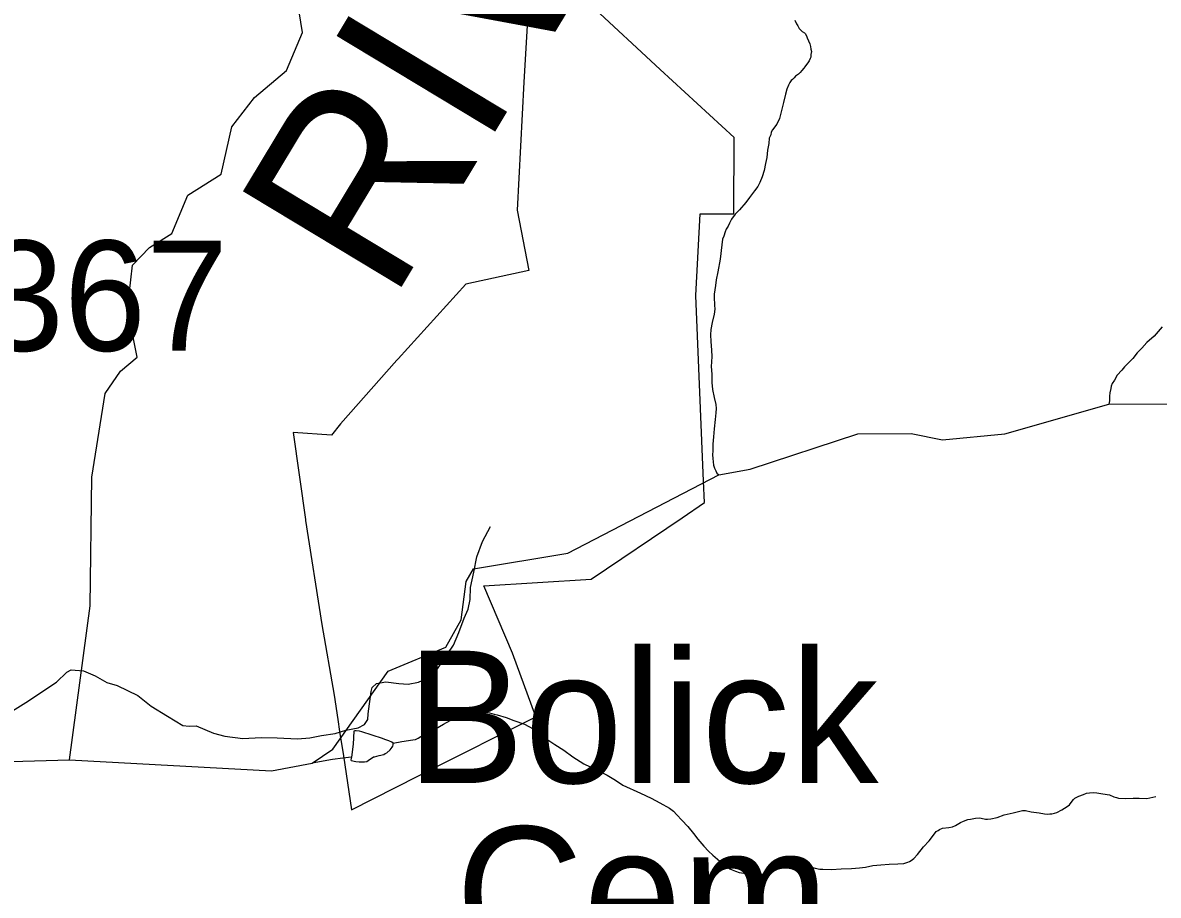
# Model space of a CAD drawing. Extents: x 1159738 to 1321356, y 736314 to 882035.
# Drawn here: x 1207471 to 1212621, y 863348 to 867305 of the extents above; entities that cross this region are included whole.
import ezdxf

# ---------------------------------------------------------------- set-up
doc = ezdxf.new("R2010")
doc.units = 0
for name, color, linetype in [('Exist Boundary Land Use Forest National US Forest Service', 7, 'Continuous'), ('Exist Cultural Cemetery Label', 7, 'Continuous'), ('Exist Hydrographic Creek Single Shore', 7, 'Continuous'), ('Exist Hydrographic Misc Water Feature', 7, 'Continuous'), ('Exist Hydrographic River Shore Label', 7, 'Continuous'), ('Exist Road Non-System Type 51', 7, 'Continuous'), ('Exist Road Secondary Type 51 Number Label', 7, 'Continuous')]:
    doc.layers.add(name, color=color, linetype=linetype)

msp = doc.modelspace()

# ---------------------------------------------------------------- linework, layer by layer
at = {"layer": 'Exist Boundary Land Use Forest National US Forest Service'}
for points in [[(1209778, 867628.8), (1209744, 867035.8), (1209714, 866454.9), (1209767.1, 866180.7), (1209481.2, 866118.8), (1209174.1, 865780.7), (1209168.3, 865774.4), (1208912.1, 865485.8), (1208871.1, 865434.7), (1208697.1, 865445.8), (1208753.3, 865052.4), (1208754.1, 865047.8), (1208827.1, 864575.8), (1208883.1, 864255.8), (1208900.1, 864145.3), (1208908.5, 864090.9)], [(1208908.5, 864090.9), (1208925.5, 863980), (1208963.1, 863735.8), (1209364.2, 863938.8), (1209732.2, 864123.7), (1209798.2, 864156.7), (1209692.2, 864445.8), (1209562.2, 864751.8), (1210049.2, 864780.7), (1210461.6, 865060), (1210563.1, 865128.8), (1210559.1, 865225.2), (1210524.2, 866067.8), (1210544.1, 866437.8), (1210696.1, 866437.8), (1210698, 866783.9), (1210362, 867092.8), (1210045.7, 867385.8)]]:
    msp.add_lwpolyline(points, dxfattribs=at)
at = {"layer": 'Exist Hydrographic Creek Single Shore'}
for points in [[(1207683.1, 863962.7), (1207777.1, 864660), (1207785.1, 865244.2), (1207845, 865623.8), (1207914, 865724.2), (1207991, 865788.2), (1207947.1, 866005.8), (1207969, 866205.6), (1208046, 866286.1), (1208148, 866349.7), (1208220.1, 866522.3), (1208372, 866617.7), (1208420, 866833.4), (1208523.1, 866965.9), (1208668, 867087.8), (1208740, 867260.3), (1208683, 867619.2)], [(1205729.1, 860761.9), (1205745.1, 861053.7), (1205845.1, 861343.8), (1205848.1, 861484.9), (1205585.1, 861933.4), (1205598.1, 862090.6), (1205861.1, 862249.5), (1206070.1, 862294.6), (1206259.1, 862491), (1206367.2, 862843.6), (1206416, 863062.4), (1206517.1, 863391.8), (1206699.1, 863637.7), (1206913.7, 863869.9), (1207099.1, 863944.8), (1207683.1, 863962.7)]]:
    msp.add_lwpolyline(points, dxfattribs=at)
at = {"layer": 'Exist Hydrographic Misc Water Feature'}
msp.add_line((1208962, 863974.5), (1208959.6, 863962.6), dxfattribs=at)
for points in [[(1210973.7, 867316.6), (1210981.3, 867300.3), (1210987.1, 867290.1), (1210992.7, 867278)], [(1210992.7, 867278), (1211000.6, 867271.8), (1211006.3, 867265.6), (1211016.2, 867259.3), (1211020.1, 867255.3), (1211025.8, 867245), (1211029.6, 867236.9), (1211035.1, 867222.8), (1211040.8, 867208.6), (1211044.6, 867196.5), (1211046.2, 867184.5), (1211048, 867174.4), (1211045.6, 867160.4), (1211045.2, 867148.4), (1211043, 867142.5), (1211038.8, 867132.7), (1211032.6, 867122.8), (1211026.3, 867114.9), (1211018, 867105.2), (1211013.8, 867099.3), (1211005.5, 867087.4), (1210997.3, 867079.8), (1210989.1, 867072), (1210976.8, 867062.2), (1210970.7, 867054.4), (1210962.5, 867046.6), (1210956.3, 867042.8), (1210950, 867033), (1210943.7, 867021.1), (1210937.2, 867003.3), (1210930.6, 866981.4), (1210921.5, 866943.7), (1210903.6, 866870.1), (1210890.9, 866844.5), (1210872.2, 866818.9), (1210866, 866809.1), (1210863.5, 866797.1), (1210857.2, 866781.3), (1210854.6, 866757.3), (1210849.7, 866727.5), (1210846.8, 866693.4), (1210840, 866665.7), (1210833.2, 866633.9), (1210824.5, 866606.1), (1210813.7, 866580.2), (1210805.2, 866562.5), (1210790.7, 866542.9), (1210767.9, 866511.6), (1210751.1, 866489.9), (1210722.3, 866456.7), (1210701.7, 866437.2), (1210685.1, 866413.6), (1210676.6, 866395.9), (1210670.2, 866382.1), (1210661.8, 866368.3), (1210657.5, 866356.4), (1210651, 866336.5), (1210644.6, 866322.7), (1210642, 866296.8), (1210634.2, 866232.9), (1210624.5, 866175.2), (1210615.7, 866139.4), (1210612.9, 866113.4), (1210607.8, 866073.6), (1210607.4, 866059.5), (1210608.4, 866023.4), (1210610.1, 866005.4), (1210607.4, 865983.4), (1210598.5, 865945.7), (1210591.6, 865913.8), (1210590.8, 865889.8), (1210592.1, 865859.8), (1210595, 865819.7), (1210596.2, 865791.6), (1210595.6, 865767.6), (1210592.9, 865745.7), (1210596.1, 865711.5), (1210597, 865673.5), (1210600.2, 865641.4), (1210607.2, 865605.2), (1210614.4, 865572.9), (1210615.8, 865555), (1210615.3, 865535), (1210612.4, 865505), (1210607.3, 865463.1), (1210604.3, 865427.1), (1210601.5, 865393.2), (1210600.7, 865363.2), (1210600.2, 865345.2), (1210601.7, 865329.1), (1210604.9, 865299), (1210608.6, 865284.9), (1210614.2, 865272.7), (1210619.9, 865262.7), (1210627.7, 865254.4)], [(1212639.4, 865926.4), (1212620.7, 865905), (1212602, 865883.5), (1212569.3, 865854.4), (1212546.6, 865828.9), (1212526, 865807.5), (1212505.4, 865782), (1212486.8, 865762.5), (1212468.4, 865745), (1212455.8, 865729.3), (1212435.2, 865705.8), (1212422.6, 865684.2), (1212412.3, 865668.4), (1212407.9, 865656.5), (1212405.6, 865646.6), (1212401.1, 865626.8), (1212400.6, 865610.8), (1212400.1, 865590.8), (1212397.6, 865574.8)], [(1207683.1, 863962.7), (1208599.1, 863911.5), (1208784.1, 863947.3), (1208877.1, 864011), (1209129.1, 864363.8), (1209390.1, 864473.5), (1209460.1, 864596.8), (1209482.1, 864770.4), (1209516.1, 864828.8), (1209944.1, 864899), (1210627.7, 865254.4), (1210771.1, 865279.6), (1211259.1, 865440.6), (1211501.1, 865442.3), (1211642.1, 865413.2), (1211926.1, 865440.4), (1212397.6, 865574.8), (1212672.1, 865576.4)], [(1209151.8, 864037.4), (1209190, 864044.5), (1209240.2, 864053.1), (1209252.3, 864054.7), (1209264.5, 864060.5), (1209276.7, 864068.1), (1209343.8, 864102.3), (1209380.3, 864123.3), (1209426.9, 864150.1), (1209451.3, 864161.5), (1209471.6, 864170.9), (1209489.8, 864176.3), (1209505.9, 864179.9), (1209521.9, 864179.6), (1209547.8, 864178.8), (1209587.9, 864175.7), (1209609.7, 864169.1), (1209623.6, 864166.8), (1209663.3, 864153.7), (1209699, 864140.6), (1209746.5, 864123.4), (1209786, 864102.3), (1209835, 864065), (1209884.1, 864031.7), (1209925.5, 864006.5), (1209966.7, 863975.4), (1210015.8, 863944), (1210071.2, 863918.5), (1210122.6, 863893), (1210160, 863870.1), (1210193.4, 863847.1), (1210272.5, 863811), (1210321.9, 863787.6), (1210361.3, 863766.5), (1210404.7, 863743.4), (1210422.3, 863728.9), (1210437.8, 863712.4), (1210461.2, 863687.8), (1210488.5, 863659), (1210513.7, 863628.3), (1210533, 863601.8), (1210560.1, 863571), (1210581.6, 863548.4), (1210601.2, 863529.9), (1210632.3, 863503), (1210653.8, 863484.5), (1210665.7, 863476.1), (1210677.5, 863467.8), (1210689.3, 863463.5), (1210703.3, 863457.1), (1210721, 863450.5), (1210741, 863448.1), (1210776.9, 863445), (1210806.9, 863444.3), (1210826.9, 863443.8), (1210841, 863445.3), (1210855.1, 863450.9), (1210871.4, 863458.5), (1210901.9, 863477.7), (1210910, 863481.5), (1210922.2, 863485.2), (1210934.3, 863488.9), (1210948.4, 863492.5), (1210974.3, 863493.7), (1210994.5, 863495.2), (1211010.2, 863488.8), (1211024.3, 863486.4), (1211048, 863475.8), (1211065.9, 863471.2), (1211085.8, 863466.7), (1211099.7, 863466.3), (1211139.7, 863465.2), (1211183.9, 863468.1), (1211229.8, 863468.8), (1211266, 863471.9), (1211294.1, 863475.1), (1211326.4, 863482.2), (1211362.4, 863485.2), (1211400.5, 863488.3), (1211440.6, 863491.1), (1211466.8, 863492.5), (1211484.9, 863497.9), (1211493, 863501.7), (1211501.1, 863505.5), (1211513.4, 863515.1), (1211529.8, 863532.8), (1211556.8, 863568), (1211581.6, 863595.4), (1211606.4, 863626.8), (1211614.7, 863636.5), (1211622.9, 863642.3), (1211629, 863646.2), (1211643.1, 863651.8), (1211671.2, 863655), (1211687.4, 863658.7), (1211701.5, 863664.2), (1211723.9, 863677.6), (1211738, 863683.3), (1211758.3, 863690.7), (1211770.4, 863692.4)], [(1208973.1, 864092.3), (1208969.4, 864032.4), (1208962, 863974.5)], [(1209151.8, 864037.4), (1209145.8, 864041.6), (1209132.1, 864048), (1209114.2, 864054.5), (1209102.3, 864058.8), (1209009.1, 864089.3), (1208999.1, 864091.6), (1208983.2, 864094.1), (1208977.2, 864094.2), (1208973.1, 864092.3)], [(1208959.6, 863962.6), (1208961.5, 863958.6), (1208981.4, 863953.9), (1208997.4, 863953.5), (1209011.4, 863953.2), (1209021.3, 863952.9), (1209031.5, 863954.7), (1209037.6, 863958.5), (1209062.1, 863975.8), (1209066.1, 863975.7), (1209088.2, 863981.1), (1209108.4, 863986.5), (1209114.4, 863990.4), (1209122.6, 863994.1), (1209137, 864007.8), (1209147.3, 864019.6), (1209149.4, 864023.5), (1209151.6, 864029.4), (1209151.8, 864037.4)], [(1208962, 863974.5), (1208923.8, 863969.5), (1208875.6, 863962.9), (1208784.1, 863947.3)], [(1211770.4, 863692.4), (1211792.5, 863697.8), (1211810.5, 863699.3), (1211818.5, 863697), (1211838.3, 863692.6), (1211846.3, 863692.3), (1211862.4, 863693.8), (1211890.6, 863701.1), (1211923, 863712.3), (1211963.2, 863721.2), (1211981.4, 863726.6), (1212005.6, 863732.1), (1212019.5, 863731.7), (1212045.5, 863726.9), (1212081.4, 863722), (1212105.2, 863717.3), (1212119.2, 863715), (1212129.3, 863716.7), (1212139.2, 863716.4), (1212151.3, 863720.1), (1212161.5, 863723.8), (1212183.7, 863735.3), (1212208.2, 863750.5), (1212218.4, 863758.3), (1212226.6, 863768.1), (1212237.2, 863781.8), (1212243.2, 863787.6), (1212249.4, 863791.5), (1212261.5, 863797.2), (1212281.8, 863804.7), (1212295.9, 863810.3), (1212309.8, 863811.8), (1212326, 863813.5), (1212342, 863813), (1212369.9, 863808.3), (1212399.8, 863803.4), (1212419.6, 863794.9), (1212431.5, 863790.5), (1212441.4, 863788.4), (1212473.4, 863787.4), (1212507.4, 863788.5), (1212535.4, 863787.7), (1212569.3, 863786.8), (1212609.7, 863795.7)]]:
    msp.add_lwpolyline(points, dxfattribs=at)
at = {"layer": 'Exist Road Non-System Type 51'}
msp.add_lwpolyline([(1207425, 864183.8), (1207485, 864221.6), (1207624, 864314.3), (1207671.4, 864360.3), (1207690.3, 864370.6), (1207746.9, 864365.5), (1207800.1, 864343.2), (1207853.3, 864312.3), (1207899.6, 864298.5), (1207993.9, 864253.9), (1208054, 864205.8), (1208127.7, 864159.5), (1208198.1, 864118.3), (1208225.5, 864114.8), (1208258.1, 864116.6), (1208336.3, 864082.5), (1208387.8, 864068.8), (1208470.2, 864058.5), (1208552.5, 864063.7), (1208624.6, 864061.9), (1208717.2, 864056.8), (1208773.8, 864061.9), (1208827, 864072.2), (1208888.5, 864080.9), (1208936.5, 864096.3), (1208993.1, 864106.6), (1209020.6, 864122.1), (1209036, 864144.4), (1209037.7, 864170.1), (1209051.4, 864271.4), (1209056.6, 864290.3), (1209075.5, 864307.5), (1209118.3, 864316.1), (1209176.7, 864307.5), (1209219.6, 864305.8), (1209265.9, 864314.4), (1209300.2, 864329.8), (1209343.1, 864360.7), (1209374, 864407.1), (1209425.1, 864481.6), (1209449.1, 864540), (1209473.1, 864605.2), (1209492, 864644.7), (1209500.6, 864689.3), (1209502.3, 864744.3), (1209517.7, 864812.9), (1209531.5, 864883.3), (1209557.2, 864952), (1209593.1, 865019.8)], dxfattribs=at)

# ---------------------------------------------------------------- texts
at = {"layer": 'Exist Cultural Cemetery Label'}
for s, p in [('Bolick', (1209211.8, 863856.9)), (' Cem.', (1209211.8, 863058.9))]:
    msp.add_text(s, height=600, dxfattribs=at).set_placement(p)
at = {"layer": 'Exist Hydrographic River Shore Label'}
msp.add_text('RIVER', height=840, rotation=58.9084, dxfattribs=at).set_placement((1209141.6, 866027.7))
at = {"layer": 'Exist Road Secondary Type 51 Number Label'}
msp.add_text('1367', height=500, dxfattribs=at).set_placement((1206914.7, 865816.9))

doc.saveas('drawing.dxf')
